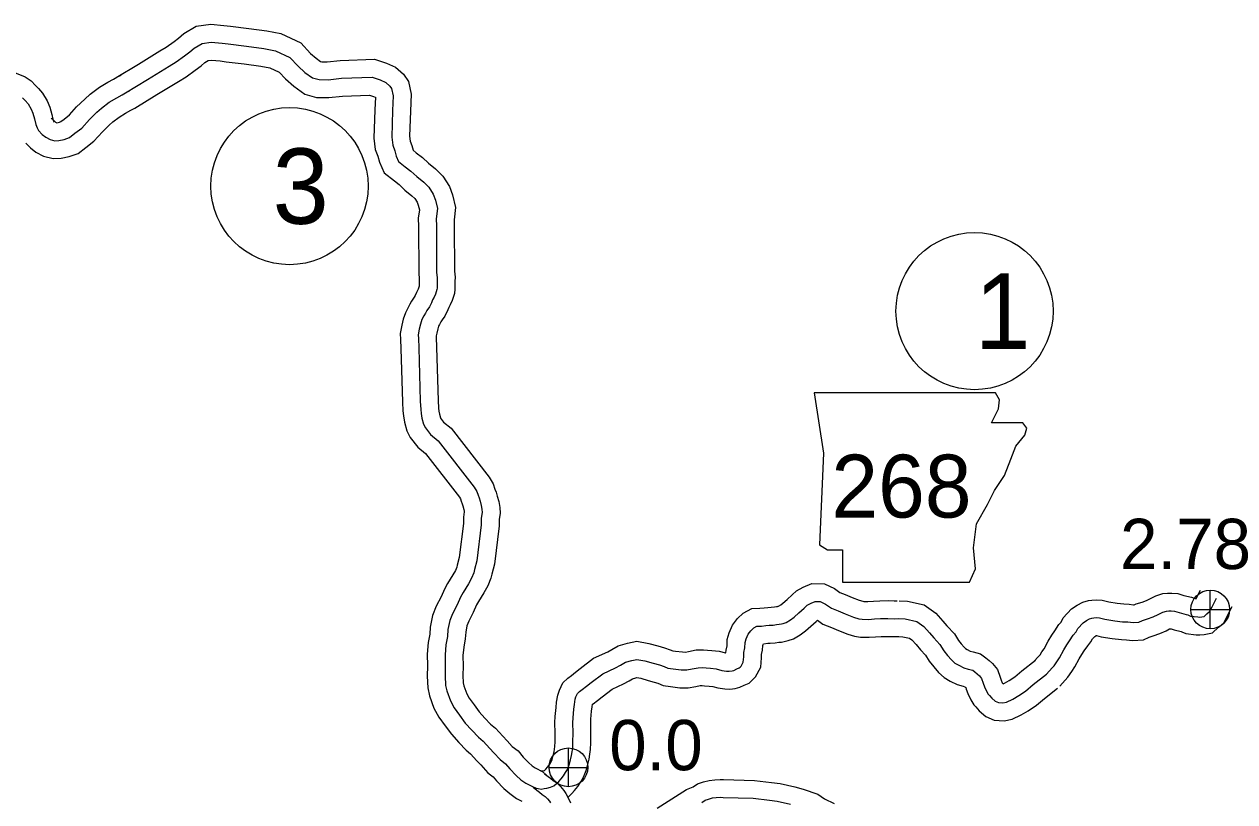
# Model space of a CAD drawing. Extents: x -83719 to 153526, y -11835 to 11446.
# Drawn here: x 14382.7 to 14721.6, y -1144.4 to -926.7 of the extents above; entities that cross this region are included whole.
import ezdxf

# ---------------------------------------------------------------- set-up
doc = ezdxf.new("R2010")
doc.units = 0
for name, color, linetype in [('Level 10', 7, 'Continuous'), ('Level 11', 7, 'Continuous'), ('Level 21', 7, 'Continuous'), ('Level 25', 7, 'Continuous'), ('Level 26', 7, 'Continuous'), ('Level 27', 7, 'Continuous'), ('Level 59', 7, 'Continuous')]:
    doc.layers.add(name, color=color, linetype=linetype)

msp = doc.modelspace()

# ---------------------------------------------------------------- linework, layer by layer
at = {"layer": 'Level 10'}
for points in [[(14408.42, -941.65), (14414.63, -937.86), (14420.67, -934.18), (14422.46, -933.08), (14424.63, -931.53), (14425.9, -930.56), (14427.34, -929.29), (14430.85, -927.23), (14434.9, -926.68), (14438.6, -927.03), (14440.39, -927.25), (14445.56, -927.85), (14450.58, -928.54), (14454.54, -929.3), (14460.09, -931.86), (14462.86, -934.88), (14464.37, -936.23), (14465.6, -937.09), (14466.02, -937.21), (14467.5, -937.23), (14471.1, -936.82), (14480.72, -936.5), (14484.14, -937.56), (14486.65, -938.75), (14488.87, -940.67), (14490.22, -942.73), (14491.04, -946.27), (14490.79, -951.06), (14490.57, -958.08), (14490.74, -959.39), (14491.22, -960.69), (14491.55, -961.96), (14492.43, -962.66), (14494.2, -963.98), (14495.89, -965.63), (14497.82, -967.18), (14499.92, -969.19), (14501.72, -972.13), (14502.57, -974.47), (14503.45, -978.02), (14503.02, -981.46), (14503.07, -983.01)], [(14413.63, -950.19), (14419.84, -946.4), (14425.89, -942.71), (14427.99, -941.42), (14430.56, -939.58), (14432.26, -938.3), (14433.25, -937.41), (14434.17, -936.87), (14435.1, -936.75), (14437.53, -936.98), (14439.21, -937.18), (14444.3, -937.77), (14448.95, -938.41), (14451.46, -938.9), (14454.08, -940.1), (14455.83, -942.01), (14458.16, -944.08), (14461.23, -946.23), (14464.54, -947.19), (14467.99, -947.24), (14471.83, -946.81), (14479.37, -946.55), (14480.5, -946.9), (14480.97, -947.12), (14480.98, -947.16), (14480.8, -950.65), (14480.55, -958.58), (14480.97, -961.8), (14481.67, -963.68), (14482.1, -965.36), (14483.43, -968.26), (14486.31, -970.57), (14487.69, -971.6), (14489.24, -973.11), (14491.22, -974.7), (14492.07, -975.52), (14492.66, -976.48), (14492.99, -977.39), (14493.3, -978.63), (14493, -981), (14493.08, -983.32)], [(14379.92, -940.16), (14382.94, -941.42), (14384.64, -942.54), (14385.88, -943.85), (14386.67, -944.7), (14387.83, -946.03), (14389.09, -948.18), (14389.86, -949.92), (14390.4, -952), (14390.68, -953.26), (14390.82, -953.61), (14391.09, -954.11)], [(14390.25, -952.96), (14391.03, -953.76), (14391.46, -954.08), (14391.79, -954.27), (14392.53, -954.11), (14392.92, -953.97), (14393.84, -953.26), (14395.35, -952.1), (14397.36, -949.86), (14399.63, -947.66), (14401.13, -946.3), (14403.73, -944.34), (14406.09, -942.96), (14407.64, -942.08), (14408.63, -941.53), (14409.78, -940.92)], [(14383.1, -959.96), (14384.42, -961.31), (14385.98, -962.47), (14388.11, -963.68), (14390.75, -964.33), (14393.05, -964.22), (14395.29, -963.75), (14397.78, -962.85), (14399.94, -961.18), (14402.19, -959.45), (14404.57, -956.8), (14406.46, -954.96), (14407.51, -954.01), (14409.28, -952.68), (14411.07, -951.63), (14412.54, -950.8), (14413.42, -950.31), (14414.49, -949.74)], [(14493.07, -983.18), (14493.12, -996.44), (14493.29, -997.96), (14493.28, -998.39), (14493.25, -999.22), (14493.26, -999.97), (14493.27, -1000.06), (14493.1, -1000.59), (14492.98, -1000.88), (14492.46, -1001.8), (14492.14, -1002.67), (14491.89, -1003.16), (14491.13, -1004.21), (14490.65, -1005.12), (14490.14, -1005.98), (14489.39, -1007.48), (14488.8, -1009.32), (14488.39, -1010.98), (14487.92, -1013.31), (14488.05, -1014.94), (14488.14, -1017.51), (14488.55, -1032.49), (14488.72, -1034.94), (14488.82, -1036.38), (14489.16, -1038.1), (14489.8, -1040.51), (14490.76, -1042.38), (14492.84, -1045.11), (14494.98, -1046.86), (14504.54, -1059.15), (14504.81, -1059.6), (14505.03, -1060.29), (14505.3, -1060.96), (14505.47, -1061.55), (14505.75, -1062.55), (14505.84, -1063.07), (14505.84, -1063.22), (14505.65, -1064.69), (14505.64, -1066.51), (14504.49, -1075.99), (14503.9, -1078.14), (14503.75, -1078.76), (14503.39, -1079.67), (14502.72, -1080.9), (14501.21, -1083.3), (14500.37, -1084.88), (14499.38, -1087.06), (14498.03, -1089.68), (14497, -1092.28), (14496.35, -1095.53), (14496.21, -1097.47), (14495.78, -1099.79), (14495.51, -1103.12), (14495.56, -1106.4), (14495.49, -1109.23), (14495.66, -1112.52), (14496.18, -1114.76), (14497.4, -1118.2), (14498.77, -1120.77), (14500.54, -1123.16), (14502.27, -1125.53), (14504.31, -1127.82), (14506.42, -1129.95), (14507.63, -1131.01), (14509.39, -1132.91), (14510.51, -1134.1), (14512.51, -1136.31), (14513.95, -1137.41), (14514.87, -1138.54), (14516.95, -1140.69), (14518.61, -1142.15), (14520.48, -1143.51), (14522.03, -1144.29)], [(14503.07, -983.15), (14503.11, -995.84), (14503.31, -997.51), (14503.28, -998.69), (14503.26, -999.32), (14503.26, -999.84), (14503.28, -1000.89), (14503.11, -1002.12), (14502.5, -1004.04), (14501.97, -1005.28), (14501.58, -1005.98), (14501.32, -1006.71), (14500.41, -1008.44), (14499.66, -1009.48), (14499.36, -1010.05), (14498.9, -1010.81), (14498.68, -1011.25), (14498.43, -1012.03), (14498.15, -1013.18), (14498, -1013.93), (14498.03, -1014.36), (14498.14, -1017.19), (14498.54, -1032.01), (14498.69, -1034.23), (14498.75, -1035.05), (14498.91, -1035.86), (14499.19, -1036.9), (14499.25, -1037.02), (14500.09, -1038.12), (14502.18, -1039.84), (14512.8, -1053.49), (14513.96, -1055.42), (14514.43, -1056.85), (14514.78, -1057.71), (14515.1, -1058.85), (14515.52, -1060.37), (14515.79, -1061.98), (14515.88, -1063.63), (14515.65, -1065.37), (14515.64, -1067.14), (14514.33, -1077.91), (14513.59, -1080.65), (14513.3, -1081.84), (14512.44, -1083.95), (14511.35, -1085.95), (14509.87, -1088.32), (14509.34, -1089.29), (14508.39, -1091.41), (14507.15, -1093.82), (14506.63, -1095.12), (14506.28, -1096.88), (14506.14, -1098.75), (14505.71, -1101.11), (14505.52, -1103.45), (14505.56, -1106.44), (14505.5, -1109.09), (14505.6, -1111.13), (14505.79, -1111.95), (14506.57, -1114.15), (14507.25, -1115.42), (14508.6, -1117.24), (14510.05, -1119.24), (14511.6, -1120.97), (14513.26, -1122.65), (14514.61, -1123.82), (14516.7, -1126.08), (14517.87, -1127.32), (14519.32, -1128.93), (14520.97, -1130.19), (14522.35, -1131.89), (14523.85, -1133.43), (14524.87, -1134.34), (14525.7, -1134.94), (14527.9, -1136.04), (14528.86, -1136.98)], [(14528.36, -1136.55), (14530.06, -1137.82), (14530.77, -1138.42), (14531.72, -1139.07), (14532.86, -1140.19), (14533.71, -1141.23), (14534.33, -1142.13), (14535.15, -1143.68), (14535.57, -1144.75)], [(14559.84, -1146.25), (14568.13, -1140.99), (14569.96, -1140.22), (14571.14, -1139.44), (14572.81, -1138.87), (14574.44, -1138.42), (14575.98, -1138.23), (14577.51, -1138.17), (14578.45, -1138.2), (14587.16, -1138.42), (14591.91, -1138.99), (14594.3, -1139.29), (14598.39, -1140.22), (14600.71, -1140.87), (14604.85, -1142.33), (14606.76, -1143.62), (14609.4, -1144.89)]]:
    msp.add_lwpolyline(points, dxfattribs=at)
at = {"layer": 'Level 11'}
for points in [[(14526.96, -1135.58), (14527.21, -1135.69), (14527.62, -1135.79), (14527.99, -1135.74), (14528.29, -1135.66), (14528.29, -1135.65), (14528.39, -1135.58), (14528.7, -1135.26), (14529.2, -1134.71), (14529.57, -1134.26), (14529.99, -1133.61), (14530.23, -1133.19), (14530.47, -1132.56), (14530.78, -1131.44), (14531.03, -1130.43), (14531.16, -1129.7), (14531.25, -1128.94), (14531.31, -1127.61), (14531.34, -1125.17), (14531.27, -1122.26), (14531.36, -1120.55), (14531.58, -1118.04), (14531.74, -1116.56), (14532.03, -1114.6), (14532.49, -1113.13), (14533.5, -1111.11), (14534.88, -1109.77), (14535.86, -1109.03), (14537.03, -1108.12), (14538.35, -1107.11), (14542.03, -1104.24), (14546.03, -1102.41), (14547.15, -1101.81), (14548.97, -1100.74), (14551.54, -1099.97), (14554.2, -1099.45), (14557.58, -1100.11), (14560.09, -1100.8), (14561.96, -1101.34), (14563.55, -1101.85), (14564.25, -1102.14), (14564.98, -1102.25), (14566.95, -1102.48), (14567.77, -1102.51), (14568.69, -1102.33), (14570.81, -1101.88), (14572.83, -1101.85), (14573.96, -1101.96), (14575.19, -1102.04), (14577.27, -1102.24), (14579.03, -1102.73), (14579.14, -1102.74), (14579.17, -1102.01), (14579.43, -1100.71), (14579.52, -1099.02), (14580.07, -1097.12), (14580.95, -1094.93), (14582.4, -1093.11), (14584, -1091.64), (14586.35, -1090.33), (14588.65, -1090.24), (14589.82, -1090.1), (14590.87, -1090), (14591.76, -1089.97), (14592.68, -1089.79), (14593.33, -1089.75), (14593.59, -1089.7), (14593.73, -1089.67), (14593.89, -1089.61), (14594.47, -1089.28), (14595.09, -1088.82), (14596.24, -1087.79), (14597.67, -1086.51), (14598.93, -1085.36), (14600.71, -1084.32), (14603.14, -1083.28), (14606.69, -1083.4), (14609.49, -1084.72), (14611.05, -1085.79), (14612.51, -1086.38), (14614.43, -1087.21), (14616.42, -1087.99), (14617.45, -1088.28), (14617.76, -1088.34), (14618.86, -1088.34), (14620.41, -1088.23), (14622.22, -1088.13), (14624.56, -1088.1), (14626.21, -1088.17), (14627.09, -1088.13)], [(14665.15, -1105.36), (14666.79, -1103.53), (14667.08, -1103.23), (14667.61, -1102.45), (14668.18, -1101.55), (14669.37, -1099.41), (14670.34, -1097.75), (14671.19, -1096.53), (14672.36, -1094.82), (14672.94, -1094.08), (14673.55, -1092.94), (14675.9, -1090.41), (14677.48, -1089.4), (14679.01, -1088.51), (14680.65, -1088.1), (14681.54, -1087.97), (14682.78, -1087.84), (14684.49, -1087.96), (14686.29, -1088.43), (14688.66, -1088.83), (14690.52, -1089.03), (14691.99, -1089.08), (14693.27, -1089.24), (14693.45, -1089.23), (14693.97, -1088.98), (14695.62, -1088.48), (14696.85, -1088.04), (14697.97, -1087.53), (14699.52, -1086.72), (14701.41, -1086.14), (14702.74, -1085.98), (14703.93, -1085.97), (14705.61, -1086.07), (14707.34, -1086.63), (14709.43, -1087.14), (14710.25, -1087.43), (14710.49, -1087.53), (14710.74, -1087.56), (14710.75, -1087.53), (14712, -1085.13)], [(14627.58, -1088.14), (14629.96, -1088.26), (14634.62, -1089.24), (14637.91, -1091.57), (14639.89, -1093.86), (14641.01, -1095.14), (14643.08, -1097.35), (14644.22, -1099.29), (14644.97, -1100.2), (14645.8, -1101.14), (14646.24, -1101.54), (14646.66, -1101.79), (14647.54, -1102.22), (14648.32, -1102.46), (14650.38, -1103.01), (14651.93, -1104.1), (14652.82, -1104.87), (14653.75, -1105.74), (14655.14, -1107.41), (14655.86, -1109.56), (14656.15, -1110.34), (14656.5, -1111.13), (14656.62, -1111.32), (14656.71, -1111.42), (14657.15, -1111.22), (14658.45, -1110.47), (14659.99, -1109.43), (14661.96, -1107.74), (14665.81, -1104.75)], [(14672.6, -1112.03), (14674.11, -1110.35), (14674.87, -1109.56), (14675.98, -1107.92), (14676.77, -1106.67), (14678.05, -1104.37), (14678.77, -1103.14), (14679.43, -1102.2), (14680.41, -1100.75), (14681.33, -1099.6), (14681.76, -1098.79), (14682.36, -1098.15), (14682.69, -1097.93), (14682.75, -1097.9), (14682.91, -1097.88), (14684.19, -1098.22), (14687.29, -1098.74), (14689.83, -1099.02), (14691.23, -1099.06), (14692.94, -1099.27), (14696.02, -1099.1), (14697.62, -1098.32), (14698.75, -1097.98), (14700.63, -1097.31), (14702.36, -1096.51), (14703.32, -1096.02), (14703.46, -1095.97), (14703.69, -1095.97), (14703.74, -1095.98), (14704.61, -1096.25), (14706.6, -1096.75), (14706.72, -1096.79), (14707.88, -1097.27), (14710.76, -1097.65), (14711.81, -1097.7), (14713.03, -1097.61), (14715.39, -1097.11), (14717.03, -1095.56), (14718.51, -1094.36), (14719.66, -1092.09), (14720.88, -1089.72)], [(14534.95, -1143.14), (14535.09, -1143.03), (14535.96, -1142.13), (14536.77, -1141.26), (14537.71, -1140.1), (14538.54, -1138.8), (14539.27, -1137.53), (14539.99, -1135.68), (14540.45, -1133.99), (14540.82, -1132.52), (14541.07, -1131.11), (14541.22, -1129.74), (14541.31, -1127.92), (14541.34, -1125.1), (14541.27, -1122.41), (14541.34, -1121.25), (14541.53, -1119.02), (14541.66, -1117.83), (14541.77, -1117.1), (14541.95, -1116.96), (14543.15, -1116.03), (14544.48, -1115.01), (14547.25, -1112.85), (14550.46, -1111.38), (14552.04, -1110.54), (14553, -1109.97), (14553.94, -1109.69), (14554.2, -1109.64), (14555.29, -1109.85), (14557.38, -1110.43), (14559.06, -1110.91), (14560.08, -1111.23), (14561.52, -1111.84), (14563.65, -1112.16), (14566.22, -1112.47), (14568.59, -1112.53), (14570.66, -1112.13), (14571.92, -1111.87), (14572.43, -1111.86), (14573.16, -1111.93), (14574.4, -1112.01), (14575.45, -1112.11), (14576.89, -1112.51), (14578.82, -1112.82), (14580.19, -1112.86), (14581.76, -1112.71), (14583.06, -1112.34), (14584.27, -1111.78), (14585.59, -1111.2), (14586.58, -1110.31), (14587.44, -1109.43), (14588.89, -1106.74), (14589.09, -1104.12), (14589.13, -1103.18), (14589.37, -1101.95), (14589.44, -1100.69), (14589.53, -1100.38), (14589.61, -1100.19), (14590.86, -1100.05), (14591.54, -1099.99), (14592.9, -1099.93), (14593.91, -1099.74), (14594.65, -1099.69), (14595.79, -1099.46), (14596.52, -1099.28), (14598.01, -1098.78), (14599.94, -1097.67), (14601.43, -1096.57), (14602.91, -1095.24), (14604.37, -1093.94), (14604.75, -1093.59), (14606.3, -1094.65), (14608.65, -1095.6), (14610.62, -1096.46), (14613.24, -1097.48), (14615.15, -1098.02), (14616.78, -1098.33), (14619.2, -1098.34), (14621.04, -1098.21), (14622.56, -1098.13), (14624.41, -1098.1), (14626.21, -1098.18), (14627.53, -1098.12)], [(14627.05, -1098.12), (14628.66, -1098.21), (14630.54, -1098.6), (14631.14, -1099.03), (14632.34, -1100.42), (14633.59, -1101.85), (14635.03, -1103.38), (14636, -1105.02), (14637.35, -1106.68), (14638.68, -1108.18), (14640.26, -1109.62), (14641.92, -1110.61), (14643.86, -1111.54), (14645.54, -1112.07), (14645.99, -1112.19), (14646.14, -1112.32), (14646.28, -1112.44), (14646.43, -1112.92), (14646.89, -1114.13), (14647.65, -1115.86), (14648.55, -1117.26), (14649.06, -1117.87), (14650.02, -1119), (14651.93, -1120.55), (14654.25, -1121.55), (14657.04, -1121.74), (14659.26, -1121.26), (14661.76, -1120.1), (14663.76, -1118.94), (14666.05, -1117.4), (14668.28, -1115.49), (14671.95, -1112.64)]]:
    msp.add_lwpolyline(points, dxfattribs=at)
at = {"layer": 'Level 21'}
msp.add_lwpolyline([(14603.87, -1029.89), (14606.41, -1046.81), (14605.28, -1072.47), (14607.54, -1073.88), (14611.76, -1073.88), (14611.76, -1082.9), (14647.29, -1082.9), (14648.98, -1079.23), (14648.42, -1073.31), (14649.27, -1066.55), (14652.37, -1061.19), (14654.34, -1057.24), (14657.16, -1053.01), (14658.85, -1048.5), (14660.26, -1044.83), (14662.8, -1041.73), (14663.36, -1039.76), (14662.24, -1038.35), (14653.5, -1038.35), (14655.47, -1034.4), (14655.75, -1031.86), (14654.58, -1029.92)], close=True, dxfattribs=at)
at = {"layer": 'Level 26'}
for p, q in [((14714.72, -1095.98), (14714.72, -1085.15)), ((14709.3, -1090.57), (14720.13, -1090.57)), ((14535.03, -1140.19), (14535.03, -1129.36)), ((14529.61, -1134.78), (14540.45, -1134.78))]:
    msp.add_line(p, q, dxfattribs=at)
for centre in [(14714.72, -1090.57), (14535.03, -1134.78)]:
    msp.add_circle(centre, 5.42, dxfattribs=at)
at = {"layer": 'Level 27'}
for centre in [(14456.95, -972.02), (14648.73, -1007.03)]:
    msp.add_circle(centre, 22, dxfattribs=at)
at = {"layer": 'Level 59'}
for points in [[(14411.03, -945.92), (14417.24, -942.13), (14423.28, -938.45), (14425.22, -937.25), (14427.6, -935.55), (14429.08, -934.43), (14430.3, -933.35), (14432.51, -932.05), (14435, -931.71), (14438.06, -932.01), (14439.8, -932.22), (14444.93, -932.81), (14449.76, -933.48), (14453, -934.1), (14457.08, -935.98), (14459.34, -938.45), (14461.26, -940.16), (14463.41, -941.66), (14465.28, -942.2), (14467.75, -942.23), (14471.47, -941.81), (14480.05, -941.53), (14482.32, -942.23), (14483.89, -942.98), (14485.07, -943.99), (14485.55, -944.72), (14486.01, -946.72), (14485.8, -950.85), (14485.56, -958.33), (14485.86, -960.59), (14486.45, -962.18), (14486.83, -963.68), (14487.48, -965.1), (14489.37, -966.61), (14490.95, -967.79), (14492.57, -969.37), (14494.52, -970.94), (14496, -972.36), (14497.19, -974.31), (14497.78, -975.93), (14498.37, -978.33), (14498.01, -981.23), (14498.07, -983.17)], [(14386.67, -956.46), (14387.73, -957.53), (14388.72, -958.28), (14389.98, -958.99), (14391.24, -959.3), (14392.41, -959.25), (14393.91, -958.93), (14395.35, -958.41), (14396.89, -957.22), (14398.77, -955.77), (14400.96, -953.33), (14403.05, -951.31), (14404.32, -950.16), (14406.5, -948.51), (14408.58, -947.3), (14410.09, -946.44), (14411.03, -945.92), (14412.13, -945.33)], [(14382.23, -947.27), (14382.96, -948.05), (14383.75, -948.96), (14384.63, -950.47), (14385.12, -951.57), (14385.54, -953.18), (14385.89, -954.75), (14386.28, -955.72), (14386.67, -956.46)], [(14498.07, -983.17), (14498.11, -996.14), (14498.3, -997.74), (14498.28, -998.54), (14498.26, -999.27), (14498.26, -999.9), (14498.27, -1000.57), (14498.21, -1001.01), (14497.8, -1002.31), (14497.48, -1003.08), (14497.02, -1003.89), (14496.73, -1004.69), (14496.15, -1005.8), (14495.4, -1006.85), (14495.01, -1007.59), (14494.52, -1008.39), (14494.03, -1009.37), (14493.62, -1010.67), (14493.27, -1012.08), (14492.96, -1013.62), (14493.04, -1014.65), (14493.14, -1017.35), (14493.54, -1032.25), (14493.71, -1034.58), (14493.79, -1035.72), (14494.04, -1036.98), (14494.49, -1038.71), (14495, -1039.7), (14496.46, -1041.61), (14498.58, -1043.35), (14508.67, -1056.32), (14509.38, -1057.51), (14509.73, -1058.57), (14510.04, -1059.33), (14510.29, -1060.2), (14510.63, -1061.46), (14510.82, -1062.53), (14510.86, -1063.43), (14510.65, -1065.03), (14510.64, -1066.83), (14509.41, -1076.95), (14508.75, -1079.39), (14508.52, -1080.3), (14507.91, -1081.81), (14507.04, -1083.42), (14505.54, -1085.81), (14504.86, -1087.09), (14503.89, -1089.23), (14502.59, -1091.75), (14501.82, -1093.7), (14501.32, -1096.21), (14501.18, -1098.11), (14500.74, -1100.45), (14500.51, -1103.29), (14500.56, -1106.42), (14500.49, -1109.16), (14500.63, -1111.82), (14500.98, -1113.35), (14501.99, -1116.17), (14503.01, -1118.09), (14504.57, -1120.2), (14506.16, -1122.38), (14507.95, -1124.39), (14509.84, -1126.3), (14511.12, -1127.42), (14513.04, -1129.49), (14514.19, -1130.71), (14515.91, -1132.62), (14517.46, -1133.8), (14518.61, -1135.22), (14520.4, -1137.06), (14521.74, -1138.24), (14523.09, -1139.22), (14524.96, -1140.16), (14525.37, -1140.56)], [(14668.88, -1108.69), (14670.45, -1106.94), (14670.98, -1106.4), (14671.79, -1105.19), (14672.48, -1104.11), (14673.71, -1101.89), (14674.56, -1100.44), (14675.31, -1099.37), (14676.38, -1097.78), (14677.14, -1096.84), (14677.66, -1095.87), (14679.13, -1094.28), (14680.09, -1093.67), (14680.91, -1093.19), (14681.61, -1093.01), (14682.14, -1092.94), (14682.87, -1092.86), (14683.67, -1092.92), (14685.24, -1093.33), (14687.98, -1093.79), (14690.17, -1094.03), (14691.61, -1094.07), (14693.11, -1094.25), (14694.73, -1094.16), (14695.79, -1093.65), (14697.18, -1093.23), (14698.74, -1092.67), (14700.16, -1092.02), (14701.42, -1091.37), (14702.45, -1091.05), (14703.08, -1090.98), (14703.81, -1090.97), (14704.67, -1091.02), (14705.98, -1091.44), (14708.01, -1091.94), (14708.48, -1092.11), (14709.18, -1092.4), (14711.22, -1092.67), (14711.75, -1092.69), (14712.32, -1092.65), (14712.98, -1092.51), (14713.73, -1091.8), (14714.52, -1091.15), (14715.21, -1089.81), (14716.44, -1087.43)], [(14524.96, -1140.16), (14526, -1140.62), (14526.54, -1140.68), (14527.4, -1140.9), (14528.27, -1140.75), (14529.03, -1140.64), (14530.02, -1140.36), (14530.92, -1139.95), (14531.74, -1139.3), (14532.33, -1138.7), (14532.99, -1137.99), (14533.64, -1137.18), (14534.26, -1136.2), (14534.75, -1135.36), (14535.23, -1134.12), (14535.61, -1132.71), (14535.93, -1131.48), (14536.11, -1130.41), (14536.23, -1129.34), (14536.31, -1127.77), (14536.34, -1125.13), (14536.27, -1122.33), (14536.35, -1120.9), (14536.55, -1118.53), (14536.7, -1117.19), (14536.91, -1115.72), (14537.14, -1115.02), (14537.59, -1114.11), (14538.15, -1113.57), (14538.91, -1112.99), (14540.09, -1112.08), (14541.41, -1111.06), (14544.64, -1108.55), (14548.24, -1106.89), (14549.6, -1106.18), (14550.98, -1105.36), (14552.74, -1104.83), (14554.2, -1104.54), (14556.43, -1104.98), (14558.74, -1105.62), (14560.51, -1106.12), (14561.81, -1106.54), (14562.88, -1106.99), (14564.32, -1107.21), (14566.58, -1107.47), (14568.18, -1107.52), (14569.67, -1107.23), (14571.37, -1106.87), (14572.63, -1106.86), (14573.56, -1106.94), (14574.79, -1107.03), (14576.36, -1107.17), (14577.96, -1107.62), (14579.3, -1107.83), (14580.03, -1107.86), (14580.83, -1107.78), (14581.32, -1107.64), (14582.22, -1107.22), (14582.85, -1106.95), (14583.11, -1106.71), (14583.37, -1106.44), (14583.99, -1105.3), (14584.1, -1103.83), (14584.15, -1102.6), (14584.4, -1101.33), (14584.48, -1099.86), (14584.8, -1098.75), (14585.31, -1097.48), (14586.07, -1096.53), (14586.95, -1095.72), (14587.75, -1095.28), (14589.04, -1095.23), (14590.34, -1095.07), (14591.2, -1095), (14592.33, -1094.95), (14593.3, -1094.77), (14593.99, -1094.72), (14594.69, -1094.58), (14595.12, -1094.47), (14595.95, -1094.2), (14597.21, -1093.48), (14598.26, -1092.7), (14599.57, -1091.51), (14601.02, -1090.22), (14601.91, -1089.41), (14602.96, -1088.8), (14604.09, -1088.31), (14605.49, -1088.36), (14606.99, -1089.07), (14608.67, -1090.22), (14610.58, -1090.99), (14612.52, -1091.83), (14614.83, -1092.73), (14616.3, -1093.15), (14617.27, -1093.33), (14619.03, -1093.34), (14620.72, -1093.22), (14622.39, -1093.13), (14624.48, -1093.1), (14626.21, -1093.18), (14627.31, -1093.13)], [(14627.31, -1093.13), (14629.31, -1093.23), (14632.58, -1093.92), (14634.53, -1095.3), (14636.12, -1097.14), (14637.3, -1098.49), (14639.05, -1100.37), (14640.11, -1102.16), (14641.16, -1103.44), (14642.24, -1104.66), (14643.25, -1105.58), (14644.29, -1106.2), (14645.7, -1106.88), (14646.93, -1107.26), (14648.23, -1107.61), (14648.84, -1108.04), (14649.48, -1108.6), (14650.12, -1109.19), (14650.69, -1109.88), (14651.14, -1111.24), (14651.52, -1112.24), (14652.07, -1113.49), (14652.58, -1114.29), (14652.89, -1114.65), (14653.53, -1115.41), (14654.54, -1116.23), (14655.44, -1116.62), (14656.67, -1116.7), (14657.67, -1116.49), (14659.45, -1115.66), (14661.11, -1114.7), (14663.02, -1113.41), (14665.12, -1111.61), (14668.88, -1108.69)], [(14525.37, -1140.56), (14526.95, -1141.74), (14527.72, -1142.39), (14528.53, -1142.95), (14529.17, -1143.57), (14529.71, -1144.23), (14530.05, -1144.73)], [(14572.34, -1144.65), (14573.36, -1143.96), (14574.29, -1143.65), (14575.41, -1143.34), (14576.38, -1143.22), (14577.54, -1143.17), (14578.31, -1143.2), (14586.79, -1143.41), (14591.29, -1143.95), (14593.43, -1144.22), (14597.16, -1145.07)]]:
    msp.add_lwpolyline(points, dxfattribs=at)

# ---------------------------------------------------------------- texts
at = {"layer": 'Level 21'}
msp.add_text('268', height=17.6, dxfattribs=at).set_placement((14608.63, -1064.83))
at = {"layer": 'Level 25'}
for s, p in [('2.78', (14689.48, -1079.25)), ('0.0', (14546.45, -1135.58))]:
    msp.add_text(s, height=14.08, dxfattribs=at).set_placement(p)
at = {"layer": 'Level 27'}
for s, p in [('3', (14452.23, -982.58)), ('1', (14648.73, -1017.59))]:
    msp.add_text(s, height=21.12, dxfattribs=at).set_placement(p)

doc.saveas('drawing.dxf')
